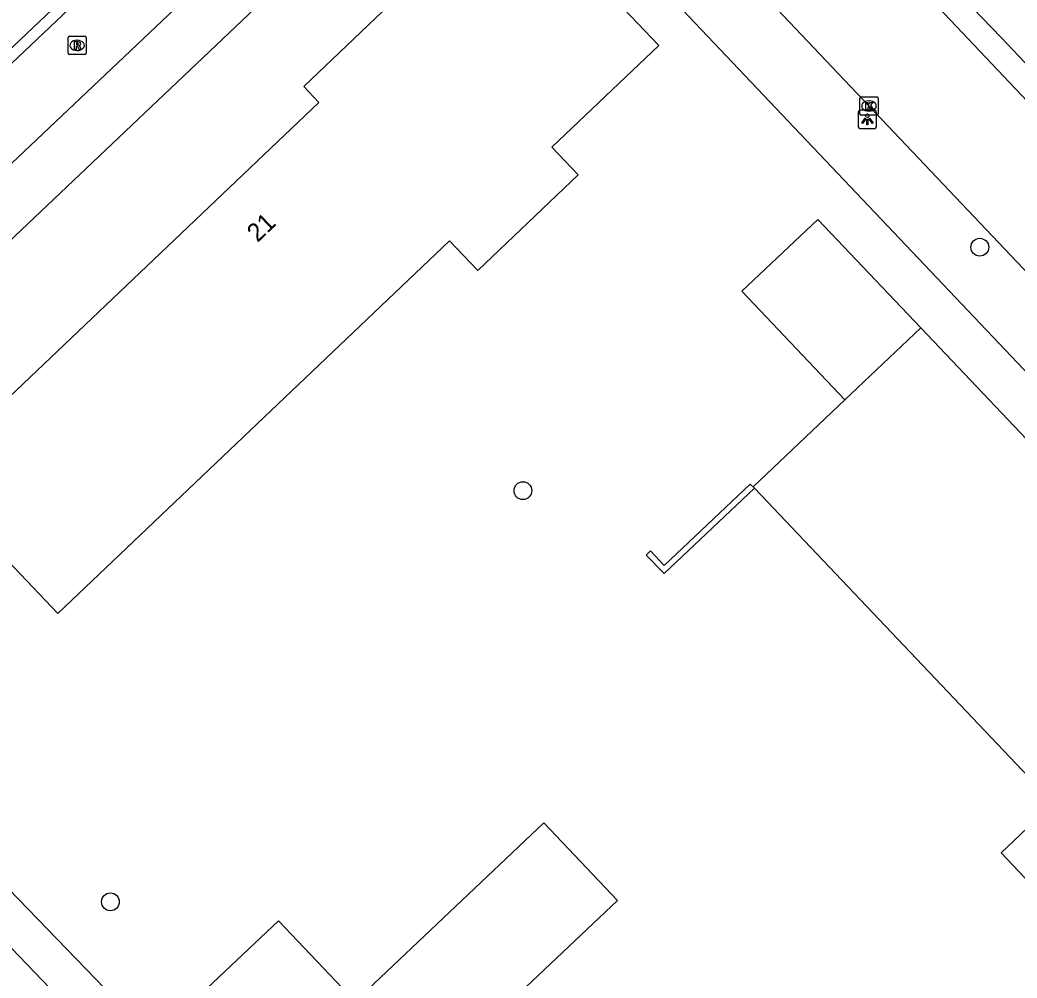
# Model space of a CAD drawing. Extents: x 162532 to 163264, y 381233 to 382042.
# Drawn here: x 163058.7 to 163113.5, y 381450.7 to 381503.3 of the extents above; entities that cross this region are included whole.
import ezdxf

# ---------------------------------------------------------------- set-up
doc = ezdxf.new("R2010")
doc.units = 0
for name, color, linetype in [('IMGEO_Boom', 7, 'Continuous'), ('IMGEO_Groenvoorziening', 7, 'Continuous'), ('IMGEO_Kolk', 7, 'Continuous'), ('IMGEO_Lichtpunt', 7, 'Continuous'), ('IMGEO_Muur', 7, 'Continuous'), ('IMGEO_Pand', 7, 'Continuous'), ('IMGEO_Pand_nummerreeks', 7, 'Continuous'), ('IMGEO_Parkeervlak_open', 7, 'Continuous'), ('IMGEO_Rijbaan_lokaal_open', 7, 'Continuous'), ('IMGEO_Rioolput', 7, 'Continuous'), ('IMGEO_Voetpad_open', 7, 'Continuous')]:
    doc.layers.add(name, color=color, linetype=linetype)

msp = doc.modelspace()

# ---------------------------------------------------------------- linework, layer by layer
at = {"layer": 'IMGEO_Boom'}
for centre in [(163111.405, 381490.823), (163086.328, 381477.456), (163063.685, 381454.876)]:
    msp.add_circle(centre, 0.489, dxfattribs=at)
at = {"layer": 'IMGEO_Groenvoorziening'}
msp.add_lwpolyline([(163076.039, 381437.018), (163040.156, 381474.136)], dxfattribs=at)
at = {"layer": 'IMGEO_Kolk'}
for p, q in [((163104.822, 381498.148), (163104.822, 381499)), ((163104.897, 381499.074), (163105.749, 381499.074)), ((163105.823, 381499), (163105.823, 381498.148)), ((163105.31, 381498.854), (163105.335, 381498.854)), ((163105.749, 381498.074), (163104.897, 381498.074)), ((163105.333, 381498.294), (163105.308, 381498.294))]:
    msp.add_line(p, q, dxfattribs=at)
for points in [[(163104.822, 381498.148), (163104.822, 381499)], [(163104.897, 381499.074), (163105.749, 381499.074)], [(163105.823, 381499), (163105.823, 381498.148)], [(163105.143, 381498.774), (163105.266, 381498.774), (163105.266, 381498.623), (163105.396, 381498.774), (163105.56, 381498.774), (163105.414, 381498.623), (163105.567, 381498.374), (163105.415, 381498.374), (163105.33, 381498.538), (163105.266, 381498.471), (163105.266, 381498.374), (163105.143, 381498.374), (163105.143, 381498.774)], [(163105.749, 381498.074), (163104.897, 381498.074)]]:
    msp.add_lwpolyline(points, dxfattribs=at)
for centre, start, end in [((163104.899, 381498.998), 91.552, 178.448), ((163104.899, 381498.998), 91.552, 178.448), ((163105.747, 381498.998), 1.552, 88.448), ((163105.747, 381498.998), 1.552, 88.448), ((163104.899, 381498.15), 181.552, 268.448), ((163104.899, 381498.15), 181.552, 268.448), ((163105.747, 381498.15), 271.552, 358.448), ((163105.747, 381498.15), 271.552, 358.448)]:
    msp.add_arc(centre, 0.0765, start, end, dxfattribs=at)
for centre, major_axis, ratio, start_param, end_param in [((163105.309, 381498.574), (-0.387, 0.002), 0.722429, 4.712389, 7.853982), ((163105.334, 381498.574), (-0.39, 0.002), 0.717154, 1.570796, 4.712389)]:
    msp.add_ellipse(centre, major_axis=major_axis, ratio=ratio, start_param=start_param, end_param=end_param, dxfattribs=at)
at = {"layer": 'IMGEO_Lichtpunt'}
for p, q in [((163104.735, 381498.245), (163104.735, 381497.438)), ((163104.735, 381498.245), (163104.735, 381497.438)), ((163105.637, 381498.34), (163104.829, 381498.34)), ((163105.637, 381498.34), (163104.829, 381498.34)), ((163105.731, 381497.438), (163105.731, 381498.245)), ((163105.731, 381497.438), (163105.731, 381498.245)), ((163104.829, 381497.344), (163105.637, 381497.344)), ((163104.829, 381497.344), (163105.637, 381497.344))]:
    msp.add_line(p, q, dxfattribs=at)
for points in [[(163105.109, 381497.909), (163105.148, 381497.881), (163104.96, 381497.619), (163104.922, 381497.646), (163105.109, 381497.909)], [(163105.211, 381497.861), (163105.258, 381497.861), (163105.258, 381497.539), (163105.211, 381497.539), (163105.211, 381497.861)], [(163105.321, 381497.881), (163105.359, 381497.908), (163105.546, 381497.646), (163105.507, 381497.618), (163105.321, 381497.881)]]:
    msp.add_lwpolyline(points, dxfattribs=at)
msp.add_circle((163105.234, 381498.043), 0.0994, dxfattribs=at)
for centre, start, end in [((163104.829, 381498.245), 90, 180), ((163104.829, 381498.245), 90, 180), ((163105.637, 381498.245), 0, 90), ((163105.637, 381498.245), 0, 90), ((163104.829, 381497.438), 180, 270), ((163104.829, 381497.438), 180, 270), ((163105.637, 381497.438), 270, 0), ((163105.637, 381497.438), 270, 360)]:
    msp.add_arc(centre, 0.0946, start, end, dxfattribs=at)
at = {"layer": 'IMGEO_Muur'}
for points in [[(163040.612, 381474.54), (163083.008, 381514.758)], [(163099.031, 381477.589), (163094.073, 381472.905), (163093.088, 381473.918), (163093.323, 381474.159), (163094.084, 381473.354), (163098.799, 381477.819), (163099.031, 381477.589)]]:
    msp.add_lwpolyline(points, dxfattribs=at)
at = {"layer": 'IMGEO_Pand'}
for points in [[(163053.591, 381478.28), (163075.131, 381498.769), (163074.296, 381499.646), (163079.786, 381504.898), (163080.623, 381504.017), (163086.476, 381509.584), (163093.785, 381501.901), (163087.912, 381496.318), (163089.362, 381494.794), (163083.848, 381489.55), (163082.305, 381491.172), (163060.792, 381470.71), (163053.591, 381478.28)], [(163104.001, 381482.447), (163098.348, 381488.402), (163102.509, 381492.351), (163108.162, 381486.396)], [(163104.001, 381482.447), (163108.162, 381486.396)], [(163108.162, 381486.396), (163130.674, 381462.68), (163126.725, 381458.93)], [(163099.031, 381477.589), (163098.961, 381477.663), (163104.001, 381482.447)], [(163118.435, 381451.383), (163112.57, 381457.562), (163115.448, 381460.293), (163099.031, 381477.589)], [(163077.113, 381449.4), (163072.914, 381453.833), (163067.688, 381448.883), (163075.928, 381440.184), (163081.154, 381445.134), (163091.515, 381454.948), (163087.474, 381459.214), (163077.113, 381449.4)]]:
    msp.add_lwpolyline(points, dxfattribs=at)
at = {"layer": 'IMGEO_Parkeervlak_open'}
msp.add_lwpolyline([(163073.617, 381436.286), (163073.489, 381436.42), (163058.244, 381452.35)], dxfattribs=at)
at = {"layer": 'IMGEO_Rijbaan_lokaal_open'}
for points in [[(163032.84, 381476.772), (163033.07, 381477.018), (163038.704, 381482.39), (163077.476, 381519.136)], [(163135.737, 381466.525), (163121.57, 381481.459), (163105.324, 381498.575), (163103.975, 381500), (163089.162, 381515.65), (163086.997, 381517.925), (163086.854, 381518.075)], [(163080.234, 381516.245), (163040.064, 381478.212), (163034.829, 381473.198)], [(163103.568, 381509.88), (163153.839, 381456.764)]]:
    msp.add_lwpolyline(points, dxfattribs=at)
at = {"layer": 'IMGEO_Rioolput'}
for p, q in [((163061.358, 381501.478), (163061.358, 381502.33)), ((163061.433, 381502.404), (163062.285, 381502.404)), ((163062.359, 381502.33), (163062.359, 381501.478)), ((163061.846, 381502.184), (163061.871, 381502.184)), ((163062.285, 381501.404), (163061.433, 381501.404)), ((163061.869, 381501.624), (163061.844, 381501.624))]:
    msp.add_line(p, q, dxfattribs=at)
for points in [[(163061.358, 381501.478), (163061.358, 381502.33)], [(163061.433, 381502.404), (163062.285, 381502.404)], [(163062.359, 381502.33), (163062.359, 381501.478)], [(163061.947, 381502.102), (163061.695, 381502.104), (163061.695, 381501.704)], [(163061.695, 381501.704), (163061.819, 381501.704), (163061.819, 381501.866), (163061.83, 381501.866)], [(163061.873, 381502.023), (163061.819, 381502.023), (163061.819, 381501.942)], [(163061.819, 381501.942), (163061.871, 381501.942)], [(163061.877, 381501.837), (163061.948, 381501.704), (163062.088, 381501.704), (163062.023, 381501.83)], [(163062.285, 381501.404), (163061.433, 381501.404)]]:
    msp.add_lwpolyline(points, dxfattribs=at)
for centre, radius, start, end in [((163061.435, 381502.328), 0.0765, 91.552, 178.448), ((163061.435, 381502.328), 0.0765, 91.552, 178.448), ((163062.283, 381502.328), 0.0765, 1.552, 88.448), ((163062.283, 381502.328), 0.0765, 1.552, 88.448), ((163061.829, 381501.813), 0.0533, 26.0293, 88.6989), ((163061.855, 381502.131), 0.19, 274.7715, 282.9687), ((163061.879, 381501.927), 0.0964, 77.0061, 93.1865), ((163061.893, 381501.984), 0.0378, 276.6634, 79.6772), ((163061.946, 381501.992), 0.109, 350.3612, 89.416), ((163061.944, 381501.992), 0.112, 277.5842, 350.9817), ((163061.928, 381501.777), 0.108, 29.5134, 73.7905), ((163061.435, 381501.48), 0.0765, 181.552, 268.448), ((163061.435, 381501.48), 0.0765, 181.552, 268.448), ((163062.283, 381501.48), 0.0765, 271.552, 358.448), ((163062.283, 381501.48), 0.0765, 271.552, 358.448)]:
    msp.add_arc(centre, radius, start, end, dxfattribs=at)
for centre, major_axis, ratio, start_param, end_param in [((163061.845, 381501.904), (-0.387, 0.002), 0.722429, 4.712389, 7.853982), ((163061.87, 381501.904), (-0.39, 0.002), 0.717154, 1.570796, 4.712389)]:
    msp.add_ellipse(centre, major_axis=major_axis, ratio=ratio, start_param=start_param, end_param=end_param, dxfattribs=at)
at = {"layer": 'IMGEO_Voetpad_open'}
for points in [[(163040.156, 381474.136), (163040.612, 381474.54), (163083.008, 381514.758)], [(163164.14, 381431.046), (163132.502, 381464.414), (163084.908, 381514.61), (163083.008, 381514.758)], [(163067.501, 381510.546), (163048.539, 381492.568)], [(163105.878, 381509.418), (163110.49, 381504.514), (163112.58, 381502.341), (163117.116, 381497.542), (163123.28, 381490.987), (163128.284, 381485.708), (163133.961, 381479.729), (163138.664, 381474.76), (163141.227, 381472.04), (163145.704, 381467.321), (163149.855, 381462.952), (163153.441, 381459.174)]]:
    msp.add_lwpolyline(points, dxfattribs=at)

# ---------------------------------------------------------------- texts
at = {"layer": 'IMGEO_Pand_nummerreeks'}
msp.add_text('21', height=1, rotation=43.5669, dxfattribs=at).set_placement((163071.759, 381491.052))

doc.saveas('drawing.dxf')
